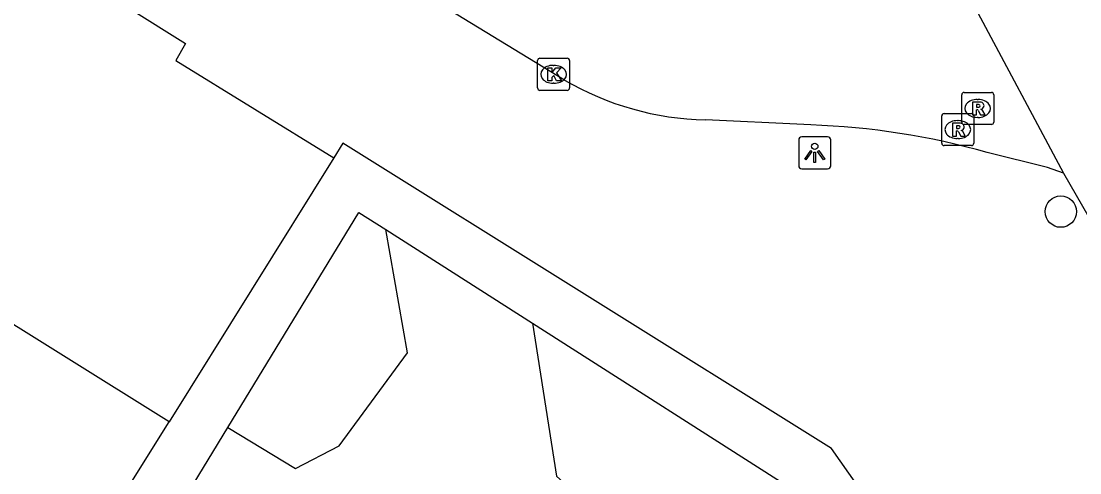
# Model space of a CAD drawing. Extents: x 159353 to 160616, y 385893 to 387321.
# Drawn here: x 159964.26 to 159997.29, y 386117.83 to 386131.92 of the extents above; entities that cross this region are included whole.
import ezdxf

# ---------------------------------------------------------------- set-up
doc = ezdxf.new("R2010")
doc.units = 0
for name, color, linetype in [('IMGEO_Boom', 7, 'Continuous'), ('IMGEO_Fietspad_gesloten', 7, 'Continuous'), ('IMGEO_Fietspad_open', 7, 'Continuous'), ('IMGEO_Groenvoorziening', 7, 'Continuous'), ('IMGEO_Haag', 7, 'Continuous'), ('IMGEO_Kolk', 7, 'Continuous'), ('IMGEO_Lichtpunt', 7, 'Continuous'), ('IMGEO_Parkeervlak_open', 7, 'Continuous'), ('IMGEO_Rioolput', 7, 'Continuous'), ('IMGEO_Voetpad_open', 7, 'Continuous')]:
    doc.layers.add(name, color=color, linetype=linetype)

msp = doc.modelspace()

# ---------------------------------------------------------------- linework, layer by layer
at = {"layer": 'IMGEO_Boom'}
msp.add_circle((159996.697, 386125.981), 0.489, dxfattribs=at)
at = {"layer": 'IMGEO_Fietspad_gesloten'}
for points in [[(159994.029, 386132.345), (159996.777, 386127.186)], [(159996.777, 386127.186), (159998.565, 386124.096), (160003.024, 386115.612), (160003.254, 386115.226)]]:
    msp.add_lwpolyline(points, dxfattribs=at)
at = {"layer": 'IMGEO_Fietspad_open'}
for points in [[(159981.211, 386130.087), (159975.841, 386133.368)], [(159988.897, 386128.689), (159988.678, 386128.7), (159985.61, 386128.844)], [(159996.777, 386127.186), (159996.283, 386127.359), (159994.404, 386127.83)]]:
    msp.add_lwpolyline(points, dxfattribs=at)
for centre, radius, start, end in [((159985.818, 386137.984), 9.142, 239.744, 268.6992), ((159988.068, 386105.293), 23.41, 74.2974, 87.9711)]:
    msp.add_arc(centre, radius, start, end, dxfattribs=at)
at = {"layer": 'IMGEO_Groenvoorziening'}
for points in [[(159970.713, 386119.241), (159972.827, 386117.964), (159974.186, 386118.669), (159976.319, 386121.576), (159975.637, 386125.425)], [(159980.211, 386122.505), (159980.967, 386117.727), (159984.617, 386114.411), (159985.333, 386111.865), (159989.967, 386110.704), (159992.478, 386111.476)]]:
    msp.add_lwpolyline(points, dxfattribs=at)
at = {"layer": 'IMGEO_Haag'}
for points in [[(159970.713, 386119.241), (159974.803, 386125.957), (159975.637, 386125.425)], [(159975.637, 386125.425), (159980.211, 386122.505)], [(159980.211, 386122.505), (159988.591, 386117.155), (159992.478, 386111.476)], [(159966.953, 386115.783), (159966.78, 386116.061), (159968.879, 386119.426)], [(159967.789, 386114.441), (159970.713, 386119.241)]]:
    msp.add_lwpolyline(points, dxfattribs=at)
at = {"layer": 'IMGEO_Kolk'}
for p, q in [((159980.373, 386129.84), (159980.373, 386130.692)), ((159980.448, 386130.766), (159981.3, 386130.766)), ((159981.374, 386130.692), (159981.374, 386129.84)), ((159980.861, 386130.546), (159980.886, 386130.546)), ((159981.3, 386129.766), (159980.448, 386129.766)), ((159980.884, 386129.986), (159980.859, 386129.986))]:
    msp.add_line(p, q, dxfattribs=at)
for points in [[(159980.373, 386129.84), (159980.373, 386130.692)], [(159980.448, 386130.766), (159981.3, 386130.766)], [(159981.374, 386130.692), (159981.374, 386129.84)], [(159980.694, 386130.466), (159980.817, 386130.466), (159980.817, 386130.315), (159980.947, 386130.466), (159981.111, 386130.466), (159980.965, 386130.315), (159981.118, 386130.066), (159980.966, 386130.066), (159980.881, 386130.23), (159980.817, 386130.163), (159980.817, 386130.066), (159980.694, 386130.066), (159980.694, 386130.466)], [(159981.3, 386129.766), (159980.448, 386129.766)]]:
    msp.add_lwpolyline(points, dxfattribs=at)
for centre, start, end in [((159980.45, 386130.69), 91.552, 178.448), ((159980.45, 386130.69), 91.552, 178.448), ((159981.298, 386130.69), 1.552, 88.448), ((159981.298, 386130.69), 1.552, 88.448), ((159980.45, 386129.842), 181.552, 268.448), ((159980.45, 386129.842), 181.552, 268.448), ((159981.298, 386129.842), 271.552, 358.448), ((159981.298, 386129.842), 271.552, 358.448)]:
    msp.add_arc(centre, 0.0765, start, end, dxfattribs=at)
for centre, major_axis, ratio, start_param, end_param in [((159980.86, 386130.266), (-0.387, 0.002), 0.722429, 4.712389, 7.853982), ((159980.885, 386130.266), (-0.39, 0.002), 0.717154, 1.570796, 4.712389)]:
    msp.add_ellipse(centre, major_axis=major_axis, ratio=ratio, start_param=start_param, end_param=end_param, dxfattribs=at)
at = {"layer": 'IMGEO_Lichtpunt'}
for p, q in [((159988.522, 386128.221), (159988.522, 386127.414)), ((159988.522, 386128.221), (159988.522, 386127.414)), ((159989.424, 386128.316), (159988.616, 386128.316)), ((159989.424, 386128.316), (159988.616, 386128.316)), ((159989.518, 386127.414), (159989.518, 386128.221)), ((159989.518, 386127.414), (159989.518, 386128.221)), ((159988.616, 386127.32), (159989.424, 386127.32)), ((159988.616, 386127.32), (159989.424, 386127.32))]:
    msp.add_line(p, q, dxfattribs=at)
for points in [[(159988.896, 386127.885), (159988.935, 386127.857), (159988.747, 386127.595), (159988.709, 386127.622), (159988.896, 386127.885)], [(159988.998, 386127.837), (159989.045, 386127.837), (159989.045, 386127.515), (159988.998, 386127.515), (159988.998, 386127.837)], [(159989.108, 386127.857), (159989.146, 386127.884), (159989.333, 386127.622), (159989.294, 386127.594), (159989.108, 386127.857)]]:
    msp.add_lwpolyline(points, dxfattribs=at)
msp.add_circle((159989.021, 386128.019), 0.0994, dxfattribs=at)
for centre, start, end in [((159988.616, 386128.221), 90, 180), ((159988.616, 386128.221), 90, 180), ((159989.424, 386128.221), 0, 90), ((159989.424, 386128.221), 0, 90), ((159988.616, 386127.414), 180, 270), ((159988.616, 386127.414), 180, 270), ((159989.424, 386127.414), 270, 0), ((159989.424, 386127.414), 270, 360)]:
    msp.add_arc(centre, 0.0946, start, end, dxfattribs=at)
at = {"layer": 'IMGEO_Parkeervlak_open'}
for points in [[(159974.018, 386127.661), (159968.879, 386119.426)], [(159968.879, 386119.426), (159962.526, 386123.39)]]:
    msp.add_lwpolyline(points, dxfattribs=at)
at = {"layer": 'IMGEO_Rioolput'}
for p, q in [((159993.68, 386129.701), (159994.532, 386129.701)), ((159993.605, 386128.775), (159993.605, 386129.627)), ((159994.093, 386129.481), (159994.118, 386129.481)), ((159994.606, 386129.627), (159994.606, 386128.775)), ((159993.059, 386129.041), (159993.911, 386129.041)), ((159992.984, 386128.115), (159992.984, 386128.967)), ((159993.472, 386128.821), (159993.497, 386128.821)), ((159994.532, 386128.701), (159993.68, 386128.701)), ((159993.985, 386128.967), (159993.985, 386128.115)), ((159994.116, 386128.921), (159994.091, 386128.921)), ((159993.911, 386128.041), (159993.059, 386128.041)), ((159993.495, 386128.261), (159993.47, 386128.261))]:
    msp.add_line(p, q, dxfattribs=at)
for points in [[(159993.68, 386129.701), (159994.532, 386129.701)], [(159993.605, 386128.775), (159993.605, 386129.627)], [(159994.194, 386129.399), (159993.942, 386129.401), (159993.942, 386129.001)], [(159994.606, 386129.627), (159994.606, 386128.775)], [(159993.059, 386129.041), (159993.911, 386129.041)], [(159993.942, 386129.001), (159994.066, 386129.001), (159994.066, 386129.163), (159994.077, 386129.163)], [(159994.12, 386129.32), (159994.066, 386129.32), (159994.066, 386129.239)], [(159994.066, 386129.239), (159994.118, 386129.239)], [(159994.124, 386129.134), (159994.195, 386129.001), (159994.335, 386129.001), (159994.27, 386129.127)], [(159992.984, 386128.115), (159992.984, 386128.967)], [(159993.573, 386128.739), (159993.321, 386128.741), (159993.321, 386128.341)], [(159994.532, 386128.701), (159993.68, 386128.701)], [(159993.985, 386128.967), (159993.985, 386128.115)], [(159993.321, 386128.341), (159993.445, 386128.341), (159993.445, 386128.503), (159993.456, 386128.503)], [(159993.499, 386128.66), (159993.445, 386128.66), (159993.445, 386128.579)], [(159993.445, 386128.579), (159993.497, 386128.579)], [(159993.503, 386128.474), (159993.574, 386128.341), (159993.714, 386128.341), (159993.649, 386128.467)], [(159993.911, 386128.041), (159993.059, 386128.041)]]:
    msp.add_lwpolyline(points, dxfattribs=at)
for centre, radius, start, end in [((159993.682, 386129.625), 0.0765, 91.552, 178.448), ((159993.682, 386129.625), 0.0765, 91.552, 178.448), ((159994.53, 386129.625), 0.0765, 1.552, 88.448), ((159994.53, 386129.625), 0.0765, 1.552, 88.448), ((159994.193, 386129.289), 0.109, 350.3612, 89.416), ((159993.061, 386128.965), 0.0765, 91.552, 178.448), ((159993.061, 386128.965), 0.0765, 91.552, 178.448), ((159993.909, 386128.965), 0.0765, 1.552, 88.448), ((159993.909, 386128.965), 0.0765, 1.552, 88.448), ((159994.076, 386129.11), 0.0533, 26.0293, 88.6989), ((159994.102, 386129.428), 0.19, 274.7715, 282.9687), ((159994.126, 386129.224), 0.0964, 77.0061, 93.1865), ((159994.14, 386129.281), 0.0378, 276.6634, 79.6772), ((159994.191, 386129.289), 0.112, 277.5842, 350.9817), ((159994.175, 386129.074), 0.108, 29.5134, 73.7905), ((159993.572, 386128.629), 0.109, 350.3612, 89.416), ((159993.682, 386128.777), 0.0765, 181.552, 268.448), ((159993.682, 386128.777), 0.0765, 181.552, 268.448), ((159994.53, 386128.777), 0.0765, 271.552, 358.448), ((159994.53, 386128.777), 0.0765, 271.552, 358.448), ((159993.455, 386128.45), 0.0533, 26.0293, 88.6989), ((159993.481, 386128.768), 0.19, 274.7715, 282.9687), ((159993.505, 386128.564), 0.0964, 77.0061, 93.1865), ((159993.519, 386128.621), 0.0378, 276.6634, 79.6772), ((159993.57, 386128.629), 0.112, 277.5842, 350.9817), ((159993.554, 386128.414), 0.108, 29.5134, 73.7905), ((159993.061, 386128.117), 0.0765, 181.552, 268.448), ((159993.061, 386128.117), 0.0765, 181.552, 268.448), ((159993.909, 386128.117), 0.0765, 271.552, 358.448), ((159993.909, 386128.117), 0.0765, 271.552, 358.448)]:
    msp.add_arc(centre, radius, start, end, dxfattribs=at)
for centre, major_axis, ratio, start_param, end_param in [((159994.092, 386129.201), (-0.387, 0.002), 0.722429, 4.712389, 7.853982), ((159994.117, 386129.201), (-0.39, 0.002), 0.717154, 1.570796, 4.712389), ((159993.471, 386128.541), (-0.387, 0.002), 0.722429, 4.712389, 7.853982), ((159993.496, 386128.541), (-0.39, 0.002), 0.717154, 1.570796, 4.712389)]:
    msp.add_ellipse(centre, major_axis=major_axis, ratio=ratio, start_param=start_param, end_param=end_param, dxfattribs=at)
at = {"layer": 'IMGEO_Voetpad_open'}
for points in [[(159963.968, 386134.626), (159969.395, 386131.227), (159969.094, 386130.7), (159974.018, 386127.661)], [(159996.424, 386108.796), (159989.545, 386118.589), (159974.302, 386128.122), (159974.018, 386127.661)]]:
    msp.add_lwpolyline(points, dxfattribs=at)

doc.saveas('drawing.dxf')
